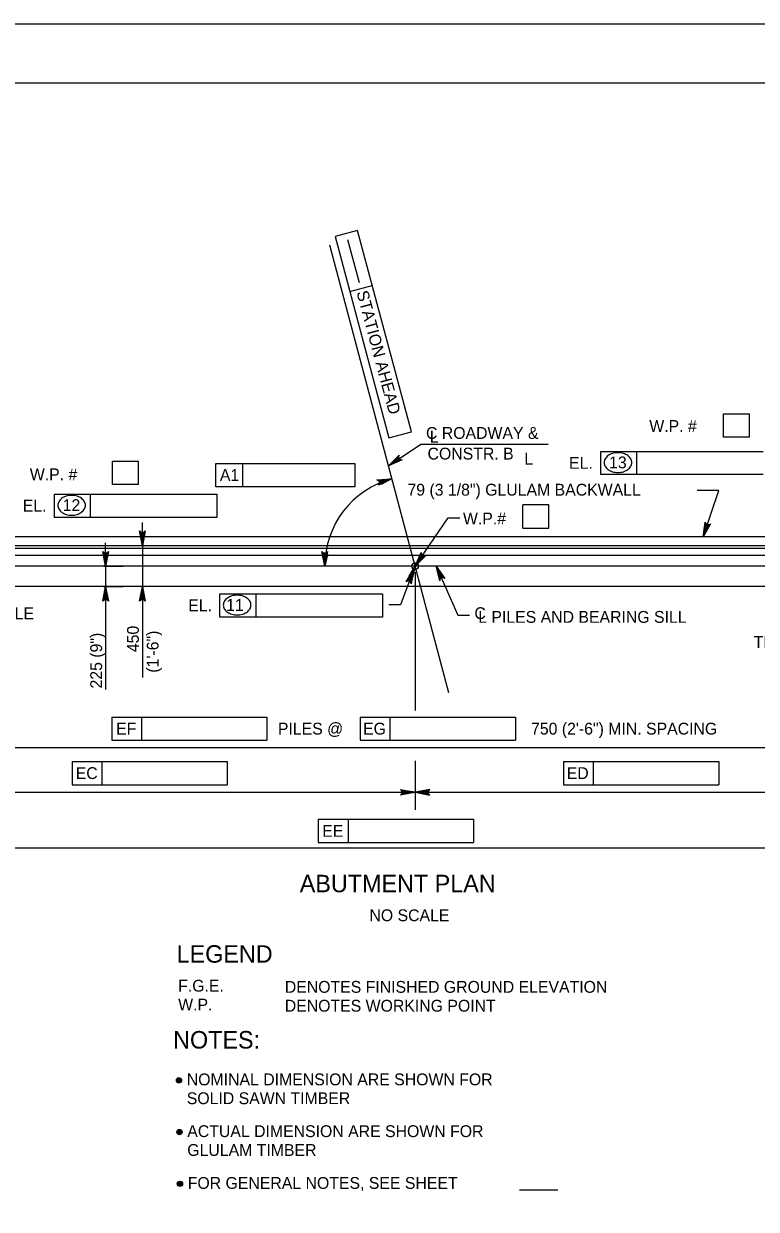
# Model space of a CAD drawing. Extents: x 635440 to 640306, y 296653 to 298484.
# Drawn here: x 639508.2 to 639694, y 298134.8 to 298435.5 of the extents above; entities that cross this region are included whole.
import ezdxf

# ---------------------------------------------------------------- set-up
doc = ezdxf.new("R2010")
doc.units = 0
for name, color, linetype in [('2', 7, 'Continuous'), ('3', 7, 'Continuous'), ('4', 7, 'Continuous'), ('5', 7, 'Continuous'), ('6', 7, 'Continuous'), ('PLT-BNDY', 7, 'Continuous')]:
    doc.layers.add(name, color=color, linetype=linetype)

msp = doc.modelspace()

# ---------------------------------------------------------------- linework, layer by layer
at = {"layer": '2'}
for p, q in [((639316.46, 298420.46), (640102.46, 298420.46)), ((639729.7, 298305.31), (639483.12, 298305.31)), ((639741.68, 298292.76), (639472.28, 298292.76))]:
    msp.add_line(p, q, dxfattribs=at)
at = {"layer": '3'}
for p, q in [((639741.68, 298303.1), (639472.28, 298303.1)), ((639472.28, 298302.44), (639741.68, 298302.44)), ((639472.28, 298300.71), (639741.68, 298300.71))]:
    msp.add_line(p, q, dxfattribs=at)
msp.add_circle((639607.49, 298297.93), 0.85, dxfattribs=at)
at = {"layer": '4'}
for p, q in [((639592.86, 298383), (639587.16, 298381.47)), ((639587.16, 298381.47), (639600.84, 298330.42)), ((639606.54, 298331.95), (639592.87, 298383)), ((639593.35, 298369.75), (639590.41, 298380.69)), ((639590.89, 298367.55), (639596.59, 298369.08)), ((639685.66, 298330.65), (639685.66, 298336.55)), ((639685.66, 298336.55), (639692.25, 298336.55)), ((639692.25, 298330.65), (639692.25, 298336.55)), ((639600.84, 298330.42), (639606.54, 298331.95)), ((639692.25, 298330.65), (639685.66, 298330.65)), ((639600.71, 298323.37), (639608.91, 298328.84)), ((639608.91, 298328.84), (639641.21, 298328.84)), ((639530.69, 298324.55), (639537.28, 298324.55)), ((639530.69, 298318.64), (639530.69, 298324.55)), ((639537.28, 298318.64), (639537.28, 298324.55)), ((639654.53, 298327.02), (639695.74, 298327.02)), ((639654.53, 298321.11), (639654.53, 298327.02)), ((639663.7, 298321.11), (639663.7, 298327.02)), ((639556.9, 298323.95), (639592.2, 298323.95)), ((639556.9, 298318.05), (639556.9, 298323.95)), ((639563.74, 298318.05), (639563.74, 298323.95)), ((639592.2, 298323.95), (639592.2, 298318.05)), ((639537.28, 298318.64), (639530.69, 298318.64)), ((639695.74, 298321.11), (639654.53, 298321.11)), ((639515.98, 298316.18), (639557.19, 298316.18)), ((639515.98, 298310.28), (639515.98, 298316.18)), ((639525.15, 298310.28), (639525.15, 298316.18)), ((639592.2, 298318.05), (639556.9, 298318.05)), ((639557.19, 298316.18), (639557.19, 298310.28)), ((639641.41, 298313.46), (639634.82, 298313.46)), ((639634.82, 298307.56), (639634.82, 298313.46)), ((639641.41, 298307.56), (639641.41, 298313.46)), ((639557.19, 298310.28), (639515.98, 298310.28)), ((639538.29, 298306.05), (639538.29, 298309)), ((639634.82, 298307.56), (639641.41, 298307.56)), ((639528.99, 298300.88), (639528.99, 298303.84)), ((639537.72, 298303.1), (639533.86, 298303.1)), ((639538.29, 298303.1), (639538.29, 298292.76)), ((639753.9, 298297.93), (639458.72, 298297.93)), ((639528.49, 298297.93), (639533.42, 298297.93)), ((639528.99, 298297.93), (639528.99, 298292.76)), ((639607.12, 298297.16), (639603.74, 298288.1)), ((639607.49, 298296.39), (639607.49, 298261.31)), ((639528.49, 298292.76), (639533.42, 298292.76)), ((639537.72, 298292.76), (639533.86, 298292.76)), ((639528.99, 298289.81), (639528.99, 298266.63)), ((639538.29, 298289.81), (639538.29, 298269.71)), ((639557.96, 298290.89), (639599.17, 298290.89)), ((639557.96, 298284.98), (639557.96, 298290.89)), ((639567.13, 298284.98), (639567.13, 298290.89)), ((639599.17, 298290.89), (639599.17, 298284.98)), ((639603.74, 298288.1), (639600.79, 298288.1)), ((639599.17, 298284.98), (639557.96, 298284.98)), ((639530.52, 298259.66), (639530.52, 298253.76)), ((639530.52, 298259.66), (639569.89, 298259.66)), ((639538.08, 298259.66), (639538.08, 298253.76)), ((639569.89, 298259.66), (639569.89, 298253.76)), ((639593.54, 298259.66), (639632.91, 298259.66)), ((639593.54, 298259.66), (639593.54, 298253.76)), ((639601.1, 298259.66), (639601.1, 298253.76)), ((639632.91, 298259.66), (639632.91, 298253.76)), ((639530.52, 298253.76), (639569.89, 298253.76)), ((639593.54, 298253.76), (639632.91, 298253.76)), ((639482.38, 298251.9), (639730.43, 298251.89)), ((639520.47, 298248.38), (639559.84, 298248.38)), ((639520.47, 298248.38), (639520.47, 298242.48)), ((639528.03, 298248.38), (639528.03, 298242.48)), ((639559.84, 298248.38), (639559.84, 298242.48)), ((639607.49, 298248.58), (639607.49, 298236.13)), ((639645.1, 298248.38), (639684.47, 298248.38)), ((639645.1, 298248.38), (639645.1, 298242.48)), ((639652.66, 298248.38), (639652.66, 298242.48)), ((639684.47, 298248.38), (639684.47, 298242.48)), ((639482.38, 298240.56), (639604.54, 298240.56)), ((639520.47, 298242.48), (639559.84, 298242.48)), ((639610.44, 298240.56), (639730.43, 298240.56)), ((639645.1, 298242.48), (639684.47, 298242.48)), ((639582.9, 298233.73), (639622.28, 298233.73)), ((639582.9, 298233.73), (639582.9, 298227.83)), ((639590.47, 298233.73), (639590.47, 298227.83)), ((639622.28, 298233.73), (639622.28, 298227.83)), ((639741.68, 298226.41), (639472.28, 298226.41)), ((639582.9, 298227.83), (639622.28, 298227.83)), ((639633.98, 298139.78), (639643.64, 298139.78))]:
    msp.add_line(p, q, dxfattribs=at)
for points in [[(639600.71, 298323.37), (639603.42, 298326.02), (639603.29, 298325.69), (639603.31, 298325.4), (639603.41, 298325.17), (639603.59, 298324.99), (639603.85, 298324.86), (639604.2, 298324.85), (639600.71, 298323.37), (639603.85, 298324.86), (639603.59, 298324.99), (639600.71, 298323.37), (639603.41, 298325.17), (639603.31, 298325.4), (639600.71, 298323.37), (639603.29, 298325.69)], [(639601.59, 298320.07), (639598.16, 298318.44), (639598.39, 298318.7), (639598.47, 298318.98), (639598.45, 298319.24), (639598.34, 298319.47), (639598.13, 298319.67), (639597.8, 298319.79), (639601.59, 298320.07), (639598.13, 298319.67), (639598.34, 298319.47), (639601.59, 298320.07), (639598.45, 298319.24), (639598.47, 298318.98), (639601.59, 298320.07), (639598.39, 298318.7)], [(639680.53, 298305.31), (639684.52, 298317.1), (639679.01, 298317.1)], [(639607.49, 298297.93), (639615.81, 298310.16), (639618.83, 298310.16)], [(639538.29, 298303.1), (639537.59, 298306.83), (639537.79, 298306.54), (639538.04, 298306.39), (639538.29, 298306.35), (639538.54, 298306.39), (639538.79, 298306.54), (639538.99, 298306.83), (639538.29, 298303.1), (639538.79, 298306.54), (639538.54, 298306.39), (639538.29, 298303.1), (639538.29, 298306.35), (639538.04, 298306.39), (639538.29, 298303.1), (639537.79, 298306.54)], [(639680.53, 298305.31), (639681.06, 298309.07), (639681.16, 298308.73), (639681.35, 298308.51), (639681.57, 298308.39), (639681.82, 298308.35), (639682.11, 298308.41), (639682.39, 298308.62), (639680.53, 298305.31), (639682.11, 298308.41), (639681.82, 298308.35), (639680.53, 298305.31), (639681.57, 298308.39), (639681.35, 298308.51), (639680.53, 298305.31), (639681.16, 298308.73)], [(639528.99, 298297.93), (639528.29, 298301.66), (639528.49, 298301.37), (639528.74, 298301.22), (639528.99, 298301.18), (639529.24, 298301.22), (639529.49, 298301.37), (639529.69, 298301.66), (639528.99, 298297.93), (639529.49, 298301.37), (639529.24, 298301.22), (639528.99, 298297.93), (639528.99, 298301.18), (639528.74, 298301.22), (639528.99, 298297.93), (639528.49, 298301.37)], [(639584.55, 298297.93), (639583.85, 298301.66), (639584.05, 298301.37), (639584.3, 298301.22), (639584.55, 298301.18), (639584.8, 298301.22), (639585.05, 298301.37), (639585.25, 298301.66), (639584.55, 298297.93), (639585.05, 298301.37), (639584.8, 298301.22), (639584.55, 298297.93), (639584.55, 298301.18), (639584.3, 298301.22), (639584.55, 298297.93), (639584.05, 298301.37)], [(639607.49, 298297.93), (639609.01, 298301.4), (639609.01, 298301.06), (639609.14, 298300.79), (639609.32, 298300.62), (639609.55, 298300.51), (639609.84, 298300.49), (639610.17, 298300.62), (639607.49, 298297.93), (639609.84, 298300.49), (639609.55, 298300.51), (639607.49, 298297.93), (639609.32, 298300.62), (639609.14, 298300.79), (639607.49, 298297.93), (639609.01, 298301.06)], [(639607.12, 298297.16), (639606.47, 298293.42), (639606.39, 298293.76), (639606.2, 298293.99), (639605.99, 298294.12), (639605.74, 298294.16), (639605.45, 298294.11), (639605.16, 298293.91), (639607.12, 298297.16), (639605.45, 298294.11), (639605.74, 298294.16), (639607.12, 298297.16), (639605.99, 298294.12), (639606.2, 298293.99), (639607.12, 298297.16), (639606.39, 298293.76)], [(639612.85, 298297.93), (639618.27, 298285.47), (639621.22, 298285.47)], [(639612.85, 298297.93), (639614.98, 298294.79), (639614.68, 298294.97), (639614.4, 298295.01), (639614.15, 298294.95), (639613.94, 298294.81), (639613.77, 298294.57), (639613.7, 298294.23), (639612.85, 298297.93), (639613.77, 298294.57), (639613.94, 298294.81), (639612.85, 298297.93), (639614.15, 298294.95), (639614.4, 298295.01), (639612.85, 298297.93), (639614.68, 298294.97)], [(639528.99, 298292.76), (639529.69, 298289.03), (639529.49, 298289.32), (639529.24, 298289.47), (639528.99, 298289.51), (639528.74, 298289.47), (639528.49, 298289.32), (639528.29, 298289.03), (639528.99, 298292.76), (639528.49, 298289.32), (639528.74, 298289.47), (639528.99, 298292.76), (639528.99, 298289.51), (639529.24, 298289.47), (639528.99, 298292.76), (639529.49, 298289.32)], [(639538.29, 298292.76), (639538.99, 298289.03), (639538.79, 298289.32), (639538.54, 298289.47), (639538.29, 298289.51), (639538.04, 298289.47), (639537.79, 298289.32), (639537.59, 298289.03), (639538.29, 298292.76), (639537.79, 298289.32), (639538.04, 298289.47), (639538.29, 298292.76), (639538.29, 298289.51), (639538.54, 298289.47), (639538.29, 298292.76), (639538.79, 298289.32)], [(639607.49, 298240.56), (639603.76, 298239.86), (639604.05, 298240.06), (639604.2, 298240.31), (639604.24, 298240.56), (639604.2, 298240.81), (639604.05, 298241.06), (639603.76, 298241.26), (639607.49, 298240.56), (639604.05, 298241.06), (639604.2, 298240.81), (639607.49, 298240.56), (639604.24, 298240.56), (639604.2, 298240.31), (639607.49, 298240.56), (639604.05, 298240.06)], [(639607.49, 298240.56), (639611.22, 298239.86), (639610.93, 298240.06), (639610.78, 298240.31), (639610.74, 298240.56), (639610.78, 298240.81), (639610.93, 298241.06), (639611.22, 298241.26), (639607.49, 298240.56), (639610.93, 298241.06), (639610.78, 298240.81), (639607.49, 298240.56), (639610.74, 298240.56), (639610.78, 298240.31), (639607.49, 298240.56), (639610.93, 298240.06)]]:
    msp.add_lwpolyline(points, dxfattribs=at)
for points in [[(639602.89, 298325.42), (639603.44, 298324.6), (639600.71, 298323.37)], [(639598.88, 298318.64), (639598.56, 298319.57), (639601.52, 298320.05)], [(639680.53, 298305.31), (639681.71, 298308.03), (639681.25, 298308.19)], [(639537.79, 298306.05), (639538.78, 298306.05), (639538.29, 298303.1)], [(639528.5, 298300.88), (639529.48, 298300.88), (639528.99, 298297.93)], [(639584.25, 298300.91), (639585.23, 298300.84), (639584.55, 298297.93)], [(639607.49, 298297.93), (639609.35, 298300.23), (639608.95, 298300.51)], [(639606.84, 298295.01), (639605.93, 298295.37), (639607.49, 298297.93)], [(639612.85, 298297.93), (639613.81, 298295.12), (639614.26, 298295.32)], [(639528.5, 298289.81), (639529.48, 298289.81), (639528.99, 298292.76)], [(639537.79, 298289.81), (639538.78, 298289.81), (639538.29, 298292.76)], [(639604.54, 298241.05), (639604.54, 298240.07), (639607.49, 298240.56)], [(639610.44, 298241.05), (639610.44, 298240.07), (639607.49, 298240.56)]]:
    msp.add_lwpolyline(points, close=True, dxfattribs=at)
for centre, radius in [((639547.58, 298167.54), 0.667), ((639547.58, 298167.54), 0.5), ((639547.58, 298167.54), 0.333), ((639547.58, 298167.54), 0.167), ((639547.71, 298154.41), 0.667), ((639547.71, 298154.41), 0.5), ((639547.71, 298154.41), 0.333), ((639547.71, 298154.41), 0.167), ((639547.83, 298141.28), 0.667), ((639547.83, 298141.28), 0.5), ((639547.83, 298141.28), 0.333), ((639547.83, 298141.28), 0.167)]:
    msp.add_circle(centre, radius, dxfattribs=at)
for centre, radius, start, end in [((639657.23, 298324.17), 1.83, 149.9767, 180), ((639658.04, 298323.7), 2.76, 125.6316, 149.9767), ((639658.56, 298322.97), 3.66, 106.5358, 125.6316), ((639658.91, 298321.81), 4.87, 90, 106.5358), ((639658.91, 298321.81), 4.87, 73.4642, 90), ((639659.25, 298322.97), 3.66, 54.3684, 73.4642), ((639659.78, 298323.7), 2.76, 30.0233, 54.3684), ((639660.59, 298324.17), 1.83, 0, 30.0233), ((639657.23, 298324.17), 1.83, 180, 210.0233), ((639658.04, 298324.63), 2.76, 210.0233, 234.3684), ((639658.56, 298325.37), 3.66, 234.3684, 253.4642), ((639658.91, 298326.53), 4.87, 253.4642, 270), ((639658.91, 298326.53), 4.87, 270, 286.5358), ((639659.25, 298325.37), 3.66, 286.5358, 305.6316), ((639659.78, 298324.63), 2.76, 305.6316, 329.9767), ((639660.59, 298324.17), 1.83, 329.9767, 0), ((639607.45, 298297.93), 22.9, 104.8222, 180.0009), ((639520.01, 298312.14), 3.66, 106.5358, 125.6316), ((639520.36, 298310.98), 4.87, 90, 106.5358), ((639520.36, 298310.98), 4.87, 73.4642, 90), ((639520.7, 298312.14), 3.66, 54.3684, 73.4642), ((639518.68, 298313.34), 1.83, 149.9767, 180), ((639518.68, 298313.34), 1.83, 180, 210.0233), ((639519.49, 298312.87), 2.76, 125.6316, 149.9767), ((639519.49, 298313.8), 2.76, 210.0233, 234.3684), ((639521.23, 298312.87), 2.76, 30.0233, 54.3684), ((639521.23, 298313.8), 2.76, 305.6316, 329.9767), ((639522.04, 298313.34), 1.83, 0, 30.0233), ((639522.04, 298313.34), 1.83, 329.9767, 0), ((639520.01, 298314.54), 3.66, 234.3684, 253.4642), ((639520.36, 298315.7), 4.87, 253.4642, 270), ((639520.36, 298315.7), 4.87, 270, 286.5358), ((639520.7, 298314.54), 3.66, 286.5358, 305.6316), ((639560.66, 298288.04), 1.83, 149.9767, 180), ((639561.46, 298287.58), 2.76, 125.6316, 149.9767), ((639561.99, 298286.84), 3.66, 106.5358, 125.6316), ((639562.34, 298285.68), 4.87, 90, 106.5358), ((639562.34, 298285.68), 4.87, 73.4642, 90), ((639562.68, 298286.84), 3.66, 54.3684, 73.4642), ((639563.21, 298287.58), 2.76, 30.0233, 54.3684), ((639564.01, 298288.04), 1.83, 0, 30.0233), ((639560.66, 298288.04), 1.83, 180, 210.0233), ((639561.46, 298288.51), 2.76, 210.0233, 234.3684), ((639561.99, 298289.24), 3.66, 234.3684, 253.4642), ((639562.34, 298290.4), 4.87, 253.4642, 270), ((639562.34, 298290.4), 4.87, 270, 286.5358), ((639562.68, 298289.24), 3.66, 286.5358, 305.6316), ((639563.21, 298288.51), 2.76, 305.6316, 329.9767), ((639564.01, 298288.04), 1.83, 329.9767, 0)]:
    msp.add_arc(centre, radius, start, end, dxfattribs=at)
at = {"layer": '6'}
msp.add_line((639616.05, 298265.8), (639585.8, 298379.3), dxfattribs=at)
at = {"layer": 'PLT-BNDY'}
msp.add_lwpolyline([(639276.46, 298435.46), (640117.46, 298435.46), (640117.46, 297841.46), (639276.46, 297841.46)], close=True, dxfattribs=at)

# ---------------------------------------------------------------- texts
at = {"layer": '4'}
msp.add_text('STATION AHEAD', height=3.0001, rotation=285, dxfattribs=at).set_placement((639592.59, 298367.35))
for s, height, p in [('C ROADWAY &', 3.0001, (639610.23, 298330.18)), ('W.P. #', 3, (639666.86, 298331.94)), ('L', 3, (639611.19, 298329.25)), ('CONSTR. B', 3, (639610.62, 298324.95)), ('L', 3, (639635.15, 298323.65)), ('EL.', 3, (639646.51, 298322.59)), ('13', 3, (639656.66, 298322.71)), ('W.P. # ', 3, (639509.76, 298319.68)), ('A1', 3, (639557.96, 298319.53)), ('EL.', 3, (639507.96, 298311.76)), ('12', 3, (639518.09, 298311.88)), ('W.P.#', 3, (639619.61, 298308.49)), ('EL.', 3, (639549.94, 298286.47)), ('11', 3, (639559.54, 298286.58)), ('TEST PILE', 3, (639490.75, 298284.44)), ('C', 3, (639622.51, 298284.49)), ('L PILES AND BEARING SILL', 3.0001, (639623.47, 298283.54)), ('TEST PILE', 3, (639693.34, 298277.16)), ('EF', 3, (639531.64, 298255.21)), ('PILES @', 3, (639572.67, 298255.21)), ('EG', 3, (639594.27, 298255.21)), ('750 (2\'-6") MIN. SPACING', 3.0001, (639636.87, 298255.21)), ('EC', 3, (639521.4, 298243.93)), ('ED', 3, (639645.92, 298243.93)), ('EE', 3, (639583.91, 298229.28)), ('ABUTMENT PLAN', 4.4294, (639578.21, 298215.22)), ('NO SCALE', 3, (639595.88, 298207.88)), ('NOTES:', 4.429, (639546.1, 298175.6)), ('NOMINAL DIMENSION ARE SHOWN FOR ', 3.0001, (639549.56, 298166.27)), ('SOLID SAWN TIMBER', 3.0001, (639549.56, 298161.49)), ('ACTUAL DIMENSION ARE SHOWN FOR ', 3.0001, (639549.69, 298153.14)), ('GLULAM TIMBER', 3.0001, (639549.69, 298148.36)), ('FOR GENERAL NOTES, SEE SHEET    ', 3.0001, (639549.81, 298140.01))]:
    msp.add_text(s, height=height, dxfattribs=at).set_placement(p)
at = {"layer": '5'}
for s, height, p in [('79 (3 1/8") GLULAM BACKWALL', 3.0001, (639605.53, 298315.79)), ('LEGEND', 4.429, (639546.98, 298197.36)), ('F.G.E.', 3, (639547.38, 298190.02)), ('DENOTES FINISHED GROUND ELEVATION', 3.0001, (639574.42, 298189.73)), ('W.P.', 3, (639547.38, 298185.24)), ('DENOTES WORKING POINT', 3.0001, (639574.42, 298184.95))]:
    msp.add_text(s, height=height, dxfattribs=at).set_placement(p)
for s, p in [('450', (639537.41, 298276.1)), ('225 (9")', (639528.08, 298266.89)), ('(1\'-6")', (639542.41, 298270.9))]:
    msp.add_text(s, height=3, rotation=90, dxfattribs=at).set_placement(p)

doc.saveas('drawing.dxf')
